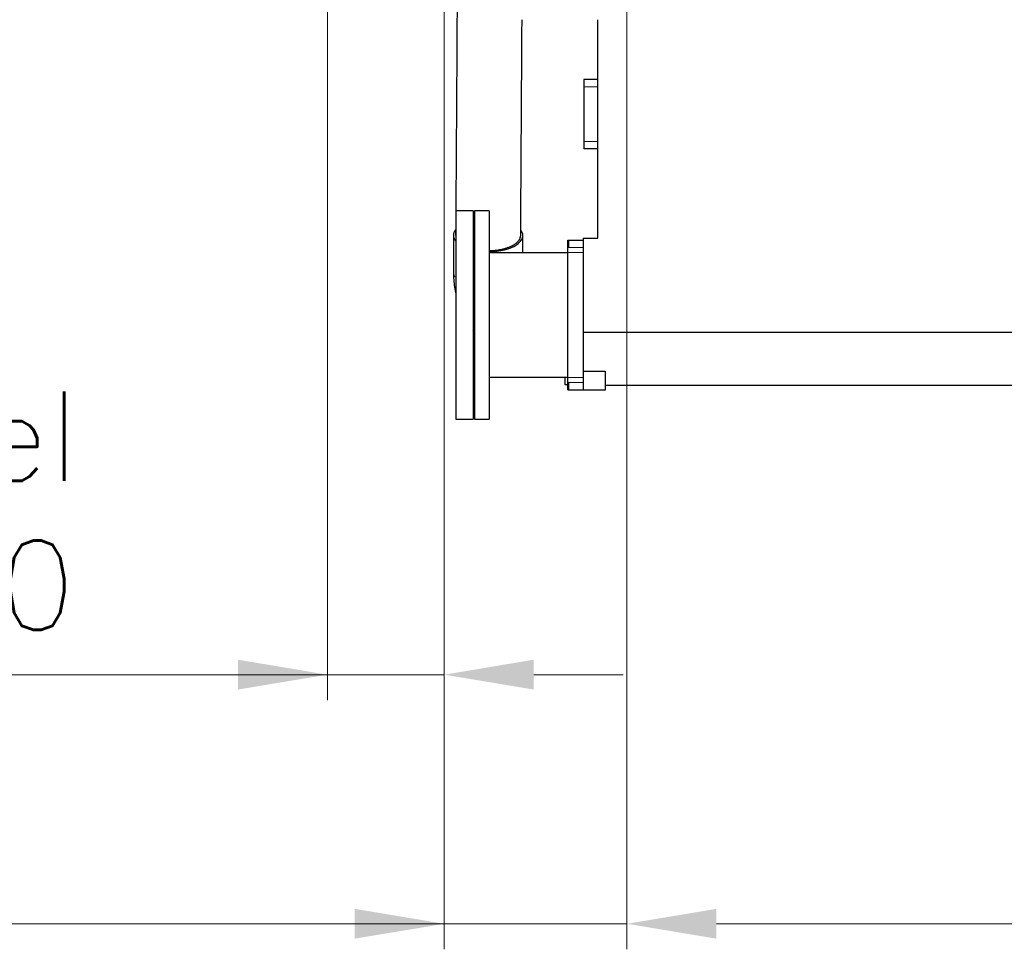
# Model space of a CAD drawing. Header units: inches. Extents: x 0 to 20790, y -12 to 14700.
# Tile 294 of 341: x 13114 to 14462, y 8019 to 9292. Entities that reach past the tile are written whole.
import ezdxf

# ---------------------------------------------------------------- set-up
doc = ezdxf.new("R2010")
doc.units = ezdxf.units.IN
doc.layers.add('1', color=7, linetype='Continuous', true_color=0xffffff)
doc.layers.add('254', color=7, linetype='Continuous', true_color=0xffffff)
doc.styles.add('latin_extended', font='simplex.shx')
doc.dimstyles.get("Standard").update_dxf_attribs({"dimtxt": 0.18, "dimasz": 0.18, "dimexe": 0.18, "dimexo": 0.0625, "dimgap": 0.09, "dimtad": 0, "dimtih": 1, "dimtoh": 1, "dimdec": 4, "dimzin": 0, "dimdsep": 46, "dimtxsty": 'Standard', "dimcen": 0.09, "dimadec": 0, "dimazin": 0, "dimtfac": 1, "dimtdec": 4, "dimtofl": 0, "dimtmove": 0, "dimatfit": 3, "dimfxl": 1, "dimtolj": 1, "dimtzin": 0, "dimarcsym": 0})

# ---------------------------------------------------------------- blocks, each defined once
blk = doc.blocks.new('_U3')
at = {"layer": '254', "color": 3, "linetype": 'Continuous', "lineweight": 13, "transparency": 16777216}
for p, q in [((13695.1, 9944.8), (13695.1, 8018.7)), ((13945.1, 9659.6), (13945.1, 8018.7)), ((13695.1, 8053.7), (12556.2, 8053.7)), ((13572.6, 8053.7), (13450.1, 8053.7)), ((13945.1, 8053.7), (13695.1, 8053.7)), ((14067.6, 8053.7), (14190.1, 8053.7))]:
    blk.add_line(p, q, dxfattribs=at)
at = {"layer": '254', "color": 3, "transparency": 16777216}
for points in [[(13572.6, 8033.3), (13572.6, 8074.1), (13695.1, 8053.7)], [(14067.6, 8074.1), (14067.6, 8033.3), (13945.1, 8053.7)]]:
    blk.add_solid(points, dxfattribs=at)
at = {"layer": 'Defpoints', "color": 0, "transparency": 16777216}
for p in [(13695.1, 9979.8), (13945.1, 9694.6), (13695.1, 8053.7)]:
    blk.add_point(p, dxfattribs=at)
at = {"layer": '254', "color": 2, "lineweight": 13, "transparency": 16777216, "insert": (12617.5, 8237.4), "char_height": 122.5, "attachment_point": 1, "style": 'latin_extended'}
blk.add_mtext('\\A1;250', dxfattribs=at)
blk = doc.blocks.new('_U4')
at = {"layer": '254', "color": 3, "linetype": 'Continuous', "lineweight": 13, "transparency": 16777216}
for p, q in [((13535.1, 9907.6), (13535.1, 8359.9)), ((13695.1, 9920), (13695.1, 8359.9)), ((13535.1, 8394.9), (12467.6, 8394.9)), ((13412.6, 8394.9), (13290.1, 8394.9)), ((13695.1, 8394.9), (13535.1, 8394.9)), ((13817.6, 8394.9), (13940.1, 8394.9))]:
    blk.add_line(p, q, dxfattribs=at)
at = {"layer": '254', "color": 3, "transparency": 16777216}
for points in [[(13412.6, 8374.5), (13412.6, 8415.4), (13535.1, 8394.9)], [(13817.6, 8415.4), (13817.6, 8374.5), (13695.1, 8394.9)]]:
    blk.add_solid(points, dxfattribs=at)
at = {"layer": 'Defpoints', "color": 0, "transparency": 16777216}
for p in [(13695.1, 9955), (13535.1, 9942.6), (13535.1, 8394.9)]:
    blk.add_point(p, dxfattribs=at)
at = {"layer": '254', "color": 2, "lineweight": 13, "transparency": 16777216, "insert": (12528.9, 8782.9), "char_height": 122.5, "attachment_point": 1, "style": 'latin_extended'}
blk.add_mtext('\\A1;\\C2;Flywheel\\P\\C2;90-240', dxfattribs=at)
blk = doc.blocks.new('_U11')
at = {"layer": '254', "color": 3, "linetype": 'Continuous', "lineweight": 13, "transparency": 16777216}
for p, q in [((13945.1, 9647.6), (13945.1, 8018.7)), ((19085.1, 9532.6), (19085.1, 8018.7)), ((18962.6, 8053.7), (14067.6, 8053.7))]:
    blk.add_line(p, q, dxfattribs=at)
at = {"layer": '254', "color": 3, "transparency": 16777216}
for points in [[(14067.6, 8074.1), (14067.6, 8033.3), (13945.1, 8053.7)], [(18962.6, 8033.3), (18962.6, 8074.1), (19085.1, 8053.7)]]:
    blk.add_solid(points, dxfattribs=at)
at = {"layer": 'Defpoints', "color": 0, "transparency": 16777216}
for p in [(13945.1, 9682.6), (19085.1, 9567.6), (13945.1, 8053.7)]:
    blk.add_point(p, dxfattribs=at)
at = {"layer": '254', "color": 2, "lineweight": 13, "transparency": 16777216, "insert": (16311, 8237.4), "char_height": 122.5, "attachment_point": 1, "style": 'latin_extended'}
blk.add_mtext('\\A1;5140', dxfattribs=at)

msp = doc.modelspace()

# ---------------------------------------------------------------- linework, layer by layer
at = {"layer": '1', "color": 2, "linetype": 'Continuous', "lineweight": 25}
for p, q in [((13905.135, 8992.592), (13905.135, 9292.09)), ((13886.135, 9210.092), (13886.135, 9200.092)), ((13905.135, 9210.092), (13886.135, 9210.092)), ((13886.135, 9200.092), (13886.135, 9125.092)), ((13886.135, 9125.092), (13886.135, 9115.092)), ((13905.135, 9115.092), (13886.135, 9115.092)), ((13710.735, 9030.092), (13710.735, 8745.092)), ((13734.735, 9030.092), (13710.735, 9030.092)), ((13734.735, 9030.092), (13734.735, 8745.092)), ((13736.235, 9030.092), (13736.235, 8833.75)), ((13756.335, 9030.092), (13736.235, 9030.092)), ((13756.335, 9030.092), (13756.335, 8833.75)), ((13885.135, 8992.592), (13905.135, 8992.592)), ((13885.135, 8992.592), (13885.135, 8864.197)), ((13864.335, 8990.092), (13865.135, 8990.092)), ((13864.335, 8973.092), (13864.335, 8990.092)), ((13865.135, 8990.092), (13865.135, 8980.092)), ((13865.135, 8990.092), (13885.135, 8990.092)), ((13864.335, 8972.842), (13756.335, 8972.842)), ((13864.335, 8802.092), (13864.335, 8973.092)), ((13885.135, 8864.197), (13885.135, 8810.792)), ((13885.135, 8864.197), (19085.135, 8864.197)), ((13736.235, 8833.75), (13736.235, 8745.092)), ((13756.335, 8833.75), (13756.335, 8745.092)), ((13756.335, 8802.342), (13864.335, 8802.342)), ((13860.135, 8802.342), (13860.135, 8792.592)), ((13864.335, 8785.092), (13864.335, 8802.092)), ((13885.135, 8810.792), (13885.135, 8784.592)), ((13885.135, 8810.792), (13915.135, 8810.792)), ((13915.135, 8810.792), (13915.135, 8784.592)), ((13860.135, 8792.592), (13864.336, 8792.592)), ((13865.135, 8795.092), (13865.135, 8785.092)), ((13915.135, 8791.592), (19055.135, 8791.592)), ((13864.335, 8785.092), (13865.135, 8785.092)), ((13865.135, 8785.092), (13885.135, 8785.092)), ((13915.135, 8784.592), (13885.135, 8784.592)), ((13710.735, 8745.092), (13734.735, 8745.092)), ((13736.235, 8745.092), (13756.335, 8745.092))]:
    msp.add_line(p, q, dxfattribs=at)
at = {"layer": '1', "color": 110, "linetype": 'Continuous', "lineweight": 13}
for p, q in [((13905.135, 9200.092), (13886.135, 9200.092)), ((13905.135, 9125.092), (13886.135, 9125.092)), ((13865.135, 8980.092), (13885.135, 8980.092)), ((13864.335, 8973.092), (13885.135, 8973.092)), ((13864.335, 8802.092), (13885.135, 8802.092)), ((13865.135, 8795.092), (13885.135, 8795.092))]:
    msp.add_line(p, q, dxfattribs=at)
at = {"layer": '1', "color": 2, "linetype": 'Continuous', "lineweight": 25}
for major_axis, ratio, start_param, end_param in [((-47.5, 0), 0.46953658, 5.94075171, 6.28318531), ((-47.5, 0), 0.46953658, 0, 0.36324665), ((44.499, -0.276), 0.47536218, 3.14178429, 3.21134111), ((-47.5, 0), 0.46953658, 1.59612542, 3.4437746), ((-47.5, 0), 0.46953658, 1.12685001, 1.16150571)]:
    msp.add_ellipse((13755.135, 8996.59), major_axis=major_axis, ratio=ratio, start_param=start_param, end_param=end_param, dxfattribs=at)
for points, knots in [([(13712.697, 9329.592), (13712.677, 9326.313), (13711.99, 9215.399), (13711.303, 9104.486), (13710.636, 8996.851)], [0, 0, 0, 0, 0.02956267, 1, 1, 1, 1]), ([(13707.635, 8996.639), (13707.635, 8988.249), (13707.635, 8977.762), (13707.635, 8965.178), (13707.635, 8958.886), (13707.635, 8952.584), (13707.635, 8948.378), (13707.635, 8946.271)], [0, 0, 0, 0, 0.4996909, 0.62461313, 0.74953656, 0.87445955, 1, 1, 1, 1]), ([(13756.351, 8975.703), (13756.689, 8975.707), (13757.754, 8975.727), (13758.82, 8975.764), (13759.911, 8975.815), (13760.276, 8975.834), (13760.822, 8975.866), (13761.004, 8975.878), (13761.368, 8975.901), (13762.275, 8975.962), (13763.894, 8976.095), (13766.02, 8976.321), (13768.114, 8976.595), (13770.178, 8976.916), (13772.21, 8977.285), (13773.544, 8977.564), (13774.536, 8977.784), (13774.865, 8977.86), (13775.521, 8978.016), (13775.846, 8978.095), (13776.814, 8978.339), (13778.083, 8978.678), (13779.922, 8979.226), (13781.697, 8979.815), (13783.41, 8980.444), (13785.06, 8981.113), (13786.116, 8981.586), (13786.763, 8981.891), (13786.892, 8981.952), (13787.148, 8982.076), (13787.276, 8982.138), (13787.655, 8982.325), (13787.904, 8982.451), (13788.64, 8982.834), (13789.59, 8983.353), (13790.928, 8984.16), (13792.177, 8984.995), (13793.339, 8985.858), (13794.413, 8986.75), (13795.069, 8987.363), (13795.46, 8987.752), (13795.537, 8987.83), (13795.69, 8987.987), (13795.916, 8988.223), (13796.131, 8988.46), (13796.549, 8988.936), (13797.072, 8989.575), (13797.752, 8990.546), (13798.33, 8991.53), (13798.804, 8992.526), (13799.176, 8993.536), (13799.354, 8994.218), (13799.443, 8994.646), (13799.46, 8994.732), (13799.491, 8994.904), (13799.534, 8995.162), (13799.567, 8995.419), (13799.617, 8995.902), (13799.633, 8996.213), (13799.636, 8996.524)], [0, 0, 0, 0, 0.01485164, 0.04672212, 0.04672212, 0.06265736, 0.06265736, 0.07062498, 0.07062498, 0.0785926, 0.11046308, 0.14233356, 0.17420403, 0.20607451, 0.23794499, 0.26981547, 0.26981547, 0.28575071, 0.28575071, 0.30168595, 0.30168595, 0.33355643, 0.36542691, 0.39729738, 0.42916786, 0.46103834, 0.49290882, 0.49290882, 0.50087644, 0.50087644, 0.50884406, 0.50884406, 0.5247793, 0.5247793, 0.55664978, 0.58852025, 0.62039073, 0.65226121, 0.68413169, 0.71600217, 0.71600217, 0.72396979, 0.72396979, 0.73193741, 0.74787265, 0.74787265, 0.77974312, 0.8116136, 0.84348408, 0.87535456, 0.90722504, 0.93909552, 0.93909552, 0.94706314, 0.94706314, 0.95503076, 0.97096599, 0.97096599, 1, 1, 1, 1]), ([(13707.635, 8946.271), (13707.633, 8944.044), (13707.735, 8939.651), (13708.264, 8931.952), (13709.191, 8924.715), (13710.136, 8919.656), (13710.501, 8917.904)], [0, 0, 0, 0, 0.24147503, 0.47333649, 0.81766533, 1, 1, 1, 1])]:
    msp.add_open_spline(points, degree=3, knots=knots, dxfattribs=at)
for points, degree in [([(13799.634, 8996.329), (13800.245, 9094.917), (13800.856, 9193.505), (13801.466, 9292.093)], 3), ([(13802.635, 8972.842), (13802.635, 8984.692), (13802.635, 8996.542)], 2), ([(13734.323, 8866.253), (13734.839, 8865.597), (13735.362, 8864.947), (13735.892, 8864.302)], 3)]:
    msp.add_open_spline(points, degree=degree, dxfattribs=at)
at = {"layer": '1', "color": 110, "linetype": 'Continuous', "lineweight": 13}
msp.add_rational_spline([(13707.635, 8946.27), (13707.629, 8944.512), (13708.016, 8942.74), (13708.811, 8940.995), (13709.982, 8939.313)], [0.997393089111, 0.995449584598, 0.994381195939, 0.994493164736, 0.995616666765], degree=4, dxfattribs=at)

# ---------------------------------------------------------------- dimensions: what is measured, and where the dimension line sits
at = {"layer": '254', "color": 2, "linetype": 'Continuous', "lineweight": 13}
for base, p1, p2, picture, middle in [((13695.135, 8053.696), (13945.135, 9694.592), (13695.135, 9979.849), '_U3', (12774.965, 8053.696)), ((13945.135, 8053.696), (19085.135, 9567.592), (13945.135, 9682.592), '_U11', (16515.135, 8053.696))]:
    dim = msp.add_linear_dim(base=base, p1=p1, p2=p2, dimstyle='Standard', override={"dimscale": 35, "dimtxt": 3.5, "dimasz": 3.5, "dimexe": 1, "dimexo": 1, "dimgap": 1.75, "dimtad": 1, "dimtih": 1, "dimtoh": 0, "dimdec": 2, "dimlfac": 1, "dimzin": 8, "dimdsep": 46, "dimlunit": 2, "dimtxsty": 'latin_extended', "dimsah": 1, "dimse1": 0, "dimse2": 0, "dimsd1": 0, "dimsd2": 0, "dimclrd": 3, "dimclre": 3, "dimclrt": 2, "dimtol": 0, "dimtm": -0.1, "dimtfac": 0.714286, "dimtdec": 3, "dimtofl": 1, "dimtmove": 0, "dimtzin": 8, "dimlwd": 13, "dimlwe": 13}, dxfattribs=at)
    dim.commit()
    dim.dimension.update_dxf_attribs({"geometry": picture, "text_midpoint": middle, "dimtype": 160})
dim = msp.add_linear_dim(base=(13535.135, 8394.946), p1=(13695.135, 9955.018), p2=(13535.135, 9942.592), text='\\C2;Flywheel\\P\\C2;90-240', dimstyle='Standard', override={"dimscale": 35, "dimtxt": 3.5, "dimasz": 3.5, "dimexe": 1, "dimexo": 1, "dimgap": 1.75, "dimtad": 1, "dimtih": 1, "dimtoh": 0, "dimdec": 2, "dimlfac": 0.028571, "dimzin": 8, "dimdsep": 46, "dimlunit": 2, "dimpost": '', "dimtxsty": 'latin_extended', "dimsah": 1, "dimse1": 0, "dimse2": 0, "dimsd1": 0, "dimsd2": 0, "dimclrd": 3, "dimclre": 3, "dimclrt": 2, "dimtol": 0, "dimtm": -0.1, "dimtfac": 0.714286, "dimtdec": 3, "dimtofl": 1, "dimtmove": 0, "dimtzin": 8, "dimlwd": 13, "dimlwe": 13}, dxfattribs=at)
dim.commit()
dim.dimension.update_dxf_attribs({"geometry": '_U4', "text_midpoint": (12878.885, 8394.946), "dimtype": 160})

doc.saveas('drawing.dxf')
